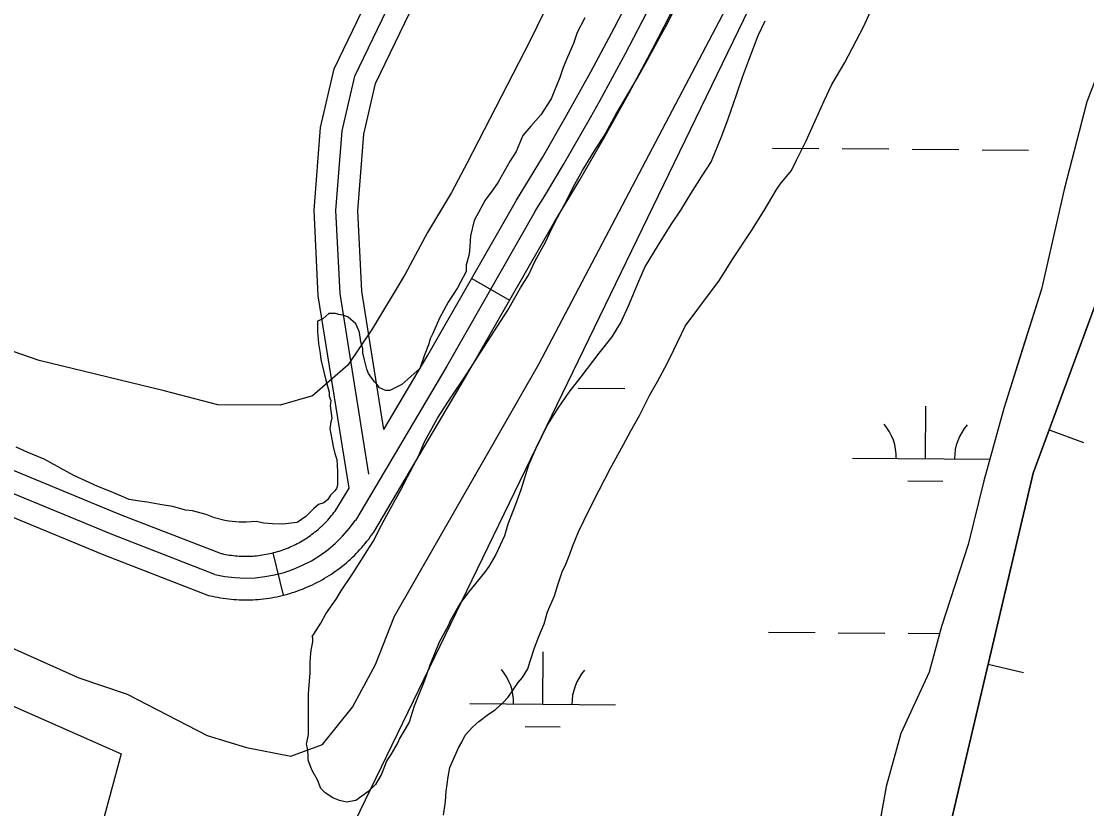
# Model space of a CAD drawing. Extents: x 3271442 to 3309282, y 752266 to 777610.
# Drawn here: x 3287950 to 3288681, y 774528 to 775070 of the extents above; entities that cross this region are included whole.
import ezdxf

# ---------------------------------------------------------------- set-up
doc = ezdxf.new("R2010")
doc.units = 0
for name, color, linetype in [('V-BORW-LINE', 7, 'Continuous'), ('V-LEVE-TOET', 7, 'Continuous'), ('V-ROAD-CNTR', 7, 'Continuous'), ('V-SITE-VEGE', 7, 'Continuous'), ('V-TOPO-SHOR', 7, 'Continuous'), ('V-WETL-SWMP', 7, 'Continuous')]:
    doc.layers.add(name, color=color, linetype=linetype)

msp = doc.modelspace()

# ---------------------------------------------------------------- linework, layer by layer
at = {"layer": 'V-BORW-LINE'}
for p, q in [((3288655.6, 774788.82), (3288679.06, 774780.18)), ((3288613.72, 774627.77), (3288638.05, 774622.04))]:
    msp.add_line(p, q, dxfattribs=at)
for points in [[(3288459.7, 774112.63), (3288521, 774269.88), (3288556.94, 774386.6), (3288644.62, 774759.02), (3288780.61, 775128.12), (3288866.91, 775389.2), (3288952.29, 775626.39), (3289021.46, 775822.38), (3289046.99, 775831.35)], [(3289046.99, 775831.35), (3289021.46, 775822.38), (3288952.29, 775626.39), (3288866.91, 775389.2), (3288780.61, 775128.12), (3288644.62, 774759.02), (3288556.94, 774386.6), (3288521, 774269.88), (3288459.7, 774112.63)]]:
    msp.add_lwpolyline(points, dxfattribs=at)
at = {"layer": 'V-LEVE-TOET'}
for points in [[(3287788.5, 774708.17), (3287989.07, 774618.37), (3288022.41, 774607.12), (3288077.36, 774578.79), (3288104.28, 774570.49), (3288134.71, 774564.52), (3288156.42, 774572.64), (3288177.01, 774598.33), (3288192.94, 774627.56), (3288205.95, 774660.89), (3288305.01, 774833.89), (3288474.93, 775157.16), (3288552.91, 775331.41), (3288712.06, 775749.02), (3288745.25, 775831.26)], [(3288429.97, 775348.27), (3288367.31, 775196.22), (3288298.83, 775055.91), (3288255.75, 774972.31), (3288245.13, 774951.85), (3288228.63, 774924.39), (3288213.29, 774895.74), (3288190.89, 774858.34), (3288173.81, 774833.22), (3288149.71, 774812.22), (3288127.43, 774805.87), (3288084.67, 774806.03), (3288047.81, 774815.54), (3287961.78, 774836.37), (3287896.85, 774858.87)]]:
    msp.add_lwpolyline(points, dxfattribs=at)
at = {"layer": 'V-ROAD-CNTR'}
for p, q in [((3288258.93, 774892.78), (3288284.97, 774877.9)), ((3288122.35, 774704.28), (3288129.55, 774675.16))]:
    msp.add_line(p, q, dxfattribs=at)
for points in [[(3288174.73, 774748.81), (3288153.56, 774880.93), (3288150.66, 774939.72), (3288155.12, 774996.46), (3288164.46, 775036.92), (3288202.97, 775116.87), (3288236.03, 775178.07), (3288268.31, 775250.54), (3288298.55, 775310.92), (3288301.9, 775329.81), (3288297.62, 775343.9), (3288293.47, 775375.43), (3288300.74, 775421.36), (3288349.37, 775564.9), (3288377.75, 775648.86), (3288396.79, 775691.21), (3288444.99, 775838.59)], [(3288188.37, 774758.28), (3288168.5, 774882.49), (3288165.69, 774939.5), (3288169.99, 774994.18), (3288178.7, 775031.91), (3288216.33, 775110.05), (3288249.5, 775171.45), (3288281.87, 775244.12), (3288312.94, 775306.15), (3288317.3, 775330.73), (3288312.33, 775347.08), (3288308.63, 775375.23), (3288315.35, 775417.75), (3288363.58, 775560.09), (3288391.73, 775643.37), (3288410.8, 775685.79), (3288459.25, 775833.93)], [(3288198.62, 774789.15), (3288183.44, 774884.05), (3288180.72, 774939.28), (3288184.85, 774991.89), (3288192.94, 775026.91), (3288229.7, 775103.23), (3288262.97, 775164.82), (3288295.44, 775237.71), (3288327.33, 775301.39), (3288332.7, 775331.65), (3288327.04, 775350.26), (3288323.78, 775375.03), (3288329.97, 775414.15), (3288377.79, 775555.28), (3288405.71, 775637.88), (3288424.8, 775680.37), (3288473.5, 775829.26)], [(3288228.84, 774840.15), (3288289.69, 774946.59), (3288307.48, 774975.9), (3288324.33, 775005.17), (3288340.74, 775034.82), (3288356.89, 775064.8), (3288372.26, 775094.99), (3288387.07, 775125.39), (3288401.64, 775156.12), (3288415.41, 775187.05), (3288428.61, 775218.17), (3288441.42, 775249.75), (3288453.54, 775281.34), (3288461.74, 775303.43), (3288619.21, 775724.21), (3288661.43, 775833.98)], [(3288254.77, 774825.06), (3288315.54, 774931.36), (3288333.3, 774960.63), (3288350.46, 774990.42), (3288367.07, 775020.45), (3288383.47, 775050.88), (3288399.12, 775081.61), (3288414.11, 775112.4), (3288428.9, 775143.6), (3288442.93, 775175.09), (3288456.33, 775206.67), (3288469.33, 775238.74), (3288481.6, 775270.75), (3288489.85, 775292.95), (3288647.26, 775713.57), (3288693.57, 775833.99)], [(3288302.61, 774938.98), (3288241.8, 774832.6), (3288179.02, 774726.63)], [(3287749.09, 774841.66), (3288017.54, 774730.75), (3288086.96, 774703.83), (3288087.32, 774703.75), (3288088.58, 774703.49), (3288089.93, 774703.23), (3288091.25, 774702.99), (3288092.53, 774702.8), (3288093.88, 774702.61), (3288095.22, 774702.44), (3288096.49, 774702.31), (3288097.82, 774702.2), (3288099.16, 774702.11), (3288100.53, 774702.04), (3288101.86, 774701.99), (3288103.15, 774701.97), (3288104.47, 774701.98), (3288105.84, 774702), (3288107.17, 774702.05), (3288108.5, 774702.12), (3288109.81, 774702.21), (3288111.13, 774702.33), (3288112.49, 774702.48), (3288113.8, 774702.64), (3288115.09, 774702.82), (3288116.44, 774703.04), (3288117.73, 774703.27), (3288119.04, 774703.53), (3288120.36, 774703.81), (3288121.66, 774704.11), (3288122.93, 774704.43), (3288124.19, 774704.77), (3288125.52, 774705.15), (3288126.8, 774705.55), (3288128.04, 774705.95), (3288129.28, 774706.38), (3288130.58, 774706.86), (3288131.81, 774707.33), (3288133, 774707.81), (3288134.26, 774708.35), (3288135.5, 774708.9), (3288136.66, 774709.45), (3288137.88, 774710.05), (3288139.06, 774710.65), (3288140.24, 774711.28), (3288141.42, 774711.93), (3288142.54, 774712.58), (3288143.69, 774713.28), (3288144.84, 774714), (3288145.93, 774714.7), (3288147.04, 774715.46), (3288148.14, 774716.23), (3288149.21, 774717.02), (3288150.29, 774717.83), (3288151.3, 774718.62), (3288152.35, 774719.48), (3288153.4, 774720.36), (3288154.38, 774721.2), (3288155.35, 774722.09), (3288156.36, 774723.03), (3288157.3, 774723.94), (3288158.23, 774724.87), (3288159.15, 774725.84), (3288160.09, 774726.85), (3288160.97, 774727.81), (3288161.82, 774728.8), (3288162.69, 774729.84), (3288163.53, 774730.88), (3288164.35, 774731.93), (3288165.14, 774732.99), (3288165.93, 774734.08), (3288166.4, 774734.76), (3288174.73, 774748.81)], [(3288198.62, 774789.15), (3288228.84, 774840.15)], [(3287736.46, 774814.41), (3288006.38, 774702.9), (3288078.1, 774675.09), (3288080.86, 774674.45), (3288082.71, 774674.07), (3288084.49, 774673.73), (3288086.31, 774673.4), (3288088.19, 774673.11), (3288089.98, 774672.87), (3288091.82, 774672.63), (3288093.71, 774672.44), (3288095.55, 774672.29), (3288097.4, 774672.16), (3288099.21, 774672.07), (3288101.06, 774672), (3288102.98, 774671.97), (3288104.83, 774671.98), (3288106.65, 774672.01), (3288108.5, 774672.08), (3288110.36, 774672.18), (3288112.22, 774672.31), (3288114.09, 774672.48), (3288115.89, 774672.67), (3288117.75, 774672.9), (3288119.61, 774673.17), (3288121.41, 774673.46), (3288123.25, 774673.78), (3288125.08, 774674.14), (3288126.88, 774674.52), (3288128.68, 774674.94), (3288130.5, 774675.39), (3288132.32, 774675.89), (3288134.06, 774676.39), (3288135.82, 774676.93), (3288137.61, 774677.51), (3288139.38, 774678.13), (3288141.09, 774678.76), (3288142.83, 774679.42), (3288144.59, 774680.14), (3288146.26, 774680.86), (3288147.94, 774681.6), (3288149.65, 774682.4), (3288151.31, 774683.22), (3288152.97, 774684.07), (3288154.59, 774684.94), (3288156.19, 774685.82), (3288157.85, 774686.78), (3288159.41, 774687.73), (3288160.96, 774688.7), (3288162.56, 774689.74), (3288164.08, 774690.77), (3288165.58, 774691.82), (3288167.08, 774692.92), (3288168.57, 774694.03), (3288170.06, 774695.2), (3288171.48, 774696.36), (3288172.86, 774697.53), (3288174.3, 774698.77), (3288175.68, 774700.03), (3288177.01, 774701.27), (3288178.37, 774702.58), (3288179.69, 774703.91), (3288180.96, 774705.24), (3288182.19, 774706.56), (3288183.46, 774707.96), (3288184.69, 774709.38), (3288185.87, 774710.79), (3288187.03, 774712.23), (3288188.18, 774713.7), (3288189.29, 774715.2), (3288190.37, 774716.68), (3288191.65, 774718.51), (3288254.77, 774825.06)], [(3288082.53, 774689.46), (3288011.96, 774716.82), (3287742.77, 774828.03)]]:
    msp.add_lwpolyline(points, dxfattribs=at)
for centre, radius, start, end in [((3286634.87, 775964.37), 1957.75, 328.41519, 340.10635), ((3288103.72, 774778.3), 91.33, 256.58789, 325.54704)]:
    msp.add_arc(centre, radius, start, end, dxfattribs=at)
at = {"layer": 'V-SITE-VEGE'}
for p, q in [((3288392.85, 775066.93), (3288399.93, 775080.96)), ((3288528.15, 775065.83), (3288532.87, 775076.36)), ((3288336.64, 775071.83), (3288331.32, 775061.89)), ((3288388.13, 775058.75), (3288392.85, 775066.93)), ((3288460.21, 775069.6), (3288455.49, 775059.66)), ((3288331.32, 775061.89), (3288328.95, 775054.29)), ((3288455.49, 775059.66), (3288448.98, 775042.7)), ((3288515.17, 775041.28), (3288528.15, 775065.83)), ((3288328.95, 775054.29), (3288324.82, 775044.93)), ((3288378.1, 775040.04), (3288388.13, 775058.75)), ((3288324.82, 775044.93), (3288321.86, 775037.91)), ((3288321.86, 775037.91), (3288319.49, 775030.9)), ((3288372.79, 775030.69), (3288378.1, 775040.04)), ((3288448.98, 775042.7), (3288444.84, 775031.59)), ((3288506.32, 775026.08), (3288515.17, 775041.28)), ((3288319.49, 775030.9), (3288315.35, 775020.96)), ((3288363.95, 775015.5), (3288372.79, 775030.69)), ((3288444.84, 775031.59), (3288440.69, 775018.72)), ((3288501.01, 775014.98), (3288506.32, 775026.08)), ((3288313.58, 775016.28), (3288306.51, 775005.17)), ((3288315.35, 775020.96), (3288313.58, 775016.28)), ((3288358.06, 775005.56), (3288363.95, 775015.5)), ((3288440.69, 775018.72), (3288434.77, 775002.34)), ((3288488.6, 774987.49), (3288501.01, 775014.98)), ((3288681.37, 775014.22), (3288665.91, 774953.95)), ((3288306.51, 775005.17), (3288299.45, 774997.58)), ((3288349.79, 774990.37), (3288358.06, 775005.56)), ((3288434.77, 775002.34), (3288430.63, 774990.64)), ((3288299.45, 774997.58), (3288294.16, 774991.16)), ((3288294.16, 774991.16), (3288289.43, 774980.05)), ((3288343.91, 774981.6), (3288349.79, 774990.37)), ((3288430.63, 774990.64), (3288423.53, 774973.1)), ((3288482.11, 774974.05), (3288488.6, 774987.49)), ((3288289.43, 774980.05), (3288285.3, 774973.62)), ((3288335.06, 774966.99), (3288343.91, 774981.6)), ((3288285.3, 774973.62), (3288277.05, 774959.01)), ((3288423.53, 774973.1), (3288416.46, 774962.58)), ((3288478.57, 774967.03), (3288482.11, 774974.05)), ((3288329.76, 774957.64), (3288335.06, 774966.99)), ((3288470.92, 774957.69), (3288478.57, 774967.03)), ((3288277.05, 774959.01), (3288273.51, 774953.75)), ((3288322.68, 774943.61), (3288329.76, 774957.64)), ((3288416.46, 774962.58), (3288409.39, 774951.48)), ((3288467.97, 774953.6), (3288470.92, 774957.69)), ((3288273.51, 774953.75), (3288268.21, 774946.75)), ((3288409.39, 774951.48), (3288402.32, 774939.79)), ((3288459.72, 774939.57), (3288467.97, 774953.6)), ((3288665.91, 774953.95), (3288650.42, 774885.48)), ((3288268.21, 774946.75), (3288260.55, 774932.72)), ((3288317.96, 774934.84), (3288322.68, 774943.61)), ((3288313.83, 774926.66), (3288317.96, 774934.84)), ((3288402.32, 774939.79), (3288395.84, 774929.86)), ((3288451.47, 774926.13), (3288459.72, 774939.57)), ((3288260.55, 774932.72), (3288258.16, 774922.18)), ((3288395.84, 774929.86), (3288387, 774915.83)), ((3288258.16, 774922.18), (3288257.54, 774911.64)), ((3288309.69, 774917.89), (3288313.83, 774926.66)), ((3288437.92, 774905.69), (3288451.47, 774926.13)), ((3288302.61, 774905.03), (3288309.69, 774917.89)), ((3288387, 774915.83), (3288378.16, 774901.23)), ((3288256.94, 774908.72), (3288255.16, 774902.28)), ((3288257.54, 774911.64), (3288256.94, 774908.72)), ((3288429.08, 774891.66), (3288437.92, 774905.69)), ((3288255.16, 774902.28), (3288255.14, 774897.59)), ((3288297.89, 774895.09), (3288302.61, 774905.03)), ((3288378.16, 774901.23), (3288373.43, 774890.7)), ((3288255.14, 774897.59), (3288249.24, 774886.48)), ((3288292.58, 774886.32), (3288297.89, 774895.09)), ((3288414.36, 774871.8), (3288429.08, 774891.66)), ((3288249.24, 774886.48), (3288242.76, 774876.55)), ((3288283.74, 774871.13), (3288292.58, 774886.32)), ((3288373.43, 774890.7), (3288366.34, 774873.74)), ((3288650.42, 774885.48), (3288624.34, 774803.57)), ((3288242.76, 774876.55), (3288236.86, 774865.45)), ((3288276.67, 774860.03), (3288283.74, 774871.13)), ((3288366.34, 774873.74), (3288361.61, 774863.22)), ((3288405.53, 774860.12), (3288414.36, 774871.8)), ((3288153.09, 774863.43), (3288153.07, 774856.4)), ((3288156.61, 774865.17), (3288153.09, 774863.43)), ((3288160.73, 774868.67), (3288156.61, 774865.17)), ((3288165.41, 774868.65), (3288160.73, 774868.67)), ((3288167.75, 774868.05), (3288165.41, 774868.65)), ((3288171.27, 774867.45), (3288167.75, 774868.05)), ((3288174.19, 774866.27), (3288171.27, 774867.45)), ((3288179.45, 774861.57), (3288174.19, 774866.27)), ((3288236.86, 774865.45), (3288232.14, 774854.92)), ((3288361.61, 774863.22), (3288355.13, 774852.7)), ((3288153.07, 774856.4), (3288153.62, 774848.19)), ((3288181.19, 774857.46), (3288179.45, 774861.57)), ((3288181.77, 774855.7), (3288181.19, 774857.46)), ((3288182.91, 774849.25), (3288181.77, 774855.7)), ((3288232.14, 774854.92), (3288230.36, 774851.42)), ((3288264.89, 774841.91), (3288276.67, 774860.03)), ((3288397.85, 774843.75), (3288405.53, 774860.12)), ((3288153.62, 774848.19), (3288154.77, 774841.16)), ((3288184.06, 774844.56), (3288182.91, 774849.25)), ((3288229.18, 774847.32), (3288226.22, 774839.71)), ((3288230.36, 774851.42), (3288229.18, 774847.32)), ((3288355.13, 774852.7), (3288346.3, 774841.6)), ((3288154.77, 774841.16), (3288155.34, 774837.06)), ((3288184.06, 774841.63), (3288184.06, 774844.56)), ((3288185.21, 774836.94), (3288184.06, 774841.63)), ((3288226.22, 774839.71), (3288223.26, 774830.94)), ((3288256.05, 774827.89), (3288264.89, 774841.91)), ((3288346.3, 774841.6), (3288333.94, 774825.25)), ((3288393.13, 774834.4), (3288397.85, 774843.75)), ((3288155.34, 774837.06), (3288158.8, 774822.99)), ((3288186.94, 774830.49), (3288185.21, 774836.94)), ((3288386.64, 774822.12), (3288393.13, 774834.4)), ((3288188.1, 774827.56), (3288186.94, 774830.49)), ((3288192.18, 774821.69), (3288188.1, 774827.56)), ((3288223.26, 774830.94), (3288210.92, 774819.86)), ((3288243.09, 774808.61), (3288256.05, 774827.89)), ((3288333.94, 774825.25), (3288325.7, 774814.74)), ((3288158.8, 774822.99), (3288161.11, 774814.78)), ((3288193.93, 774819.92), (3288192.18, 774821.69)), ((3288195.68, 774817.57), (3288193.93, 774819.92)), ((3288210.92, 774819.86), (3288202.7, 774815.79)), ((3288381.34, 774812.77), (3288386.64, 774822.12)), ((3288161.11, 774814.78), (3288161.1, 774811.85)), ((3288161.1, 774811.85), (3288162.26, 774808.92)), ((3288199.77, 774815.8), (3288195.68, 774817.57)), ((3288202.7, 774815.79), (3288199.77, 774815.8)), ((3288325.7, 774814.74), (3288318.04, 774803.64)), ((3288374.25, 774798.74), (3288381.34, 774812.77)), ((3288162.26, 774808.92), (3288161.66, 774805.4)), ((3288161.66, 774805.4), (3288162.8, 774796.61)), ((3288235.43, 774796.92), (3288243.09, 774808.61)), ((3288318.04, 774803.64), (3288310.97, 774792.54)), ((3288624.34, 774803.57), (3288610.68, 774753.84)), ((3288162.8, 774796.61), (3288162.2, 774794.27)), ((3288226.58, 774780.56), (3288235.43, 774796.92)), ((3288368.36, 774788.22), (3288374.25, 774798.74)), ((3288162.2, 774794.27), (3288161.6, 774789.59)), ((3288161.6, 774789.59), (3288162.17, 774786.07)), ((3288310.97, 774792.54), (3288302.71, 774775.58)), ((3288162.17, 774786.07), (3288163.89, 774777.28)), ((3288363.05, 774778.28), (3288368.36, 774788.22)), ((3287953.6, 774773.4), (3287946, 774776.94)), ((3288163.89, 774777.28), (3288165.05, 774772.59)), ((3288222.44, 774770.61), (3288226.58, 774780.56)), ((3288302.71, 774775.58), (3288297.98, 774764.47)), ((3288354.2, 774762.5), (3288363.05, 774778.28)), ((3287965.3, 774768.66), (3287953.6, 774773.4)), ((3287985.76, 774757.46), (3287965.3, 774768.66)), ((3288165.05, 774772.59), (3288166.2, 774768.49)), ((3288166.2, 774768.49), (3288166.76, 774760.28)), ((3288214.77, 774756.59), (3288222.44, 774770.61)), ((3288166.76, 774760.28), (3288166.75, 774757.94)), ((3288297.98, 774764.47), (3288292.64, 774747.5)), ((3288346.53, 774747.3), (3288354.2, 774762.5)), ((3288002.13, 774749.78), (3287985.76, 774757.46)), ((3288166.75, 774757.94), (3288166.72, 774750.91)), ((3288210.05, 774747.23), (3288214.77, 774756.59)), ((3288610.68, 774753.84), (3288599.97, 774709.95)), ((3288009.73, 774746.82), (3288002.13, 774749.78)), ((3288018.5, 774743.28), (3288009.73, 774746.82)), ((3288164.95, 774746.82), (3288162.01, 774743.9)), ((3288166.13, 774748.57), (3288164.95, 774746.82)), ((3288166.72, 774750.91), (3288166.13, 774748.57)), ((3288200.62, 774730.28), (3288210.05, 774747.23)), ((3288292.64, 774747.5), (3288289.09, 774737.56)), ((3288341.81, 774738.53), (3288346.53, 774747.3)), ((3288023.77, 774740.91), (3288018.5, 774743.28)), ((3288030.79, 774739.71), (3288023.77, 774740.91)), ((3288036.06, 774739.11), (3288030.79, 774739.71)), ((3288046.01, 774737.31), (3288036.06, 774739.11)), ((3288053.62, 774736.11), (3288046.01, 774737.31)), ((3288153.79, 774737.49), (3288150.26, 774734.57)), ((3288157.31, 774738.65), (3288153.79, 774737.49)), ((3288160.24, 774740.98), (3288157.31, 774738.65)), ((3288162.01, 774743.9), (3288160.24, 774740.98)), ((3288289.09, 774737.56), (3288283.77, 774724.11)), ((3288335.91, 774726.25), (3288341.81, 774738.53)), ((3288062.4, 774733.73), (3288053.62, 774736.11)), ((3288067.08, 774733.13), (3288062.4, 774733.73)), ((3288076.45, 774730.75), (3288067.08, 774733.13)), ((3288082.29, 774728.39), (3288076.45, 774730.75)), ((3288150.26, 774734.57), (3288144.97, 774729.32)), ((3288197.08, 774723.27), (3288200.62, 774730.28)), ((3288089.31, 774726.6), (3288082.29, 774728.39)), ((3288092.24, 774726.01), (3288089.31, 774726.6)), ((3288099.27, 774725.4), (3288092.24, 774726.01)), ((3288103.95, 774725.38), (3288099.27, 774725.4)), ((3288110.98, 774725.94), (3288103.95, 774725.38)), ((3288116.25, 774724.74), (3288110.98, 774725.94)), ((3288122.11, 774724.14), (3288116.25, 774724.74)), ((3288129.13, 774724.11), (3288122.11, 774724.14)), ((3288139.1, 774725.24), (3288129.13, 774724.11)), ((3288144.97, 774729.32), (3288139.1, 774725.24)), ((3288191.18, 774712.16), (3288197.08, 774723.27)), ((3288283.77, 774724.11), (3288281.39, 774715.92)), ((3288332.36, 774718.65), (3288335.91, 774726.25)), ((3288281.39, 774715.92), (3288275.49, 774703.05)), ((3288328.22, 774708.71), (3288332.36, 774718.65)), ((3288187.05, 774705.73), (3288191.18, 774712.16)), ((3288326.45, 774703.45), (3288328.22, 774708.71)), ((3288599.97, 774709.95), (3288581.59, 774653.79)), ((3288180.57, 774695.21), (3288187.05, 774705.73)), ((3288275.49, 774703.05), (3288270.77, 774694.87)), ((3288323.49, 774696.43), (3288326.45, 774703.45)), ((3288176.44, 774688.79), (3288180.57, 774695.21)), ((3288270.77, 774694.87), (3288267.83, 774690.78)), ((3288321.13, 774691.17), (3288323.49, 774696.43)), ((3288169.37, 774678.27), (3288176.44, 774688.79)), ((3288267.83, 774690.78), (3288256.65, 774677.35)), ((3288318.17, 774682.39), (3288321.13, 774691.17)), ((3288315.79, 774674.79), (3288318.17, 774682.39)), ((3288158.77, 774662.49), (3288165.84, 774672.43)), ((3288165.84, 774672.43), (3288169.37, 774678.27)), ((3288256.65, 774677.35), (3288250.76, 774669.18)), ((3288311.07, 774663.67), (3288315.79, 774674.79)), ((3288250.76, 774669.18), (3288244.27, 774657.48)), ((3288155.23, 774656.07), (3288158.77, 774662.49)), ((3288244.27, 774657.48), (3288243.09, 774654.56)), ((3288308.69, 774655.48), (3288311.07, 774663.67)), ((3288150.52, 774648.47), (3288155.23, 774656.07)), ((3288243.09, 774654.56), (3288236.6, 774642.87)), ((3288305.15, 774646.71), (3288308.69, 774655.48)), ((3288581.59, 774653.79), (3288573.27, 774622.19)), ((3288148.72, 774637.35), (3288149.91, 774643.2)), ((3288149.34, 774646.72), (3288150.52, 774648.47)), ((3288149.93, 774646.13), (3288149.34, 774646.72)), ((3288149.91, 774643.2), (3288149.93, 774646.13)), ((3288236.6, 774642.87), (3288230.1, 774627.08)), ((3288302.19, 774639.11), (3288305.15, 774646.71)), ((3288148.12, 774632.66), (3288148.72, 774637.35)), ((3288299.22, 774629.75), (3288302.19, 774639.11)), ((3288148.07, 774621.54), (3288148.1, 774628.56)), ((3288148.1, 774628.56), (3288148.12, 774632.66)), ((3288297.45, 774624.48), (3288299.22, 774629.75)), ((3288147.47, 774616.27), (3288148.07, 774621.54)), ((3288230.1, 774627.08), (3288226.54, 774616.55)), ((3288293.91, 774618.64), (3288297.45, 774624.48)), ((3288573.27, 774622.19), (3288553.78, 774580.09)), ((3288146.85, 774607.48), (3288147.47, 774616.27)), ((3288226.54, 774616.55), (3288219.45, 774599.01)), ((3288283.9, 774605.2), (3288290.97, 774615.14)), ((3288290.97, 774615.14), (3288293.91, 774618.64)), ((3288146.78, 774588.74), (3288146.85, 774607.48)), ((3288219.45, 774599.01), (3288215.89, 774587.89)), ((3288275.08, 774596.45), (3288280.37, 774601.12)), ((3288280.37, 774601.12), (3288283.9, 774605.2)), ((3288263.92, 774588.29), (3288270.38, 774593.54)), ((3288270.38, 774593.54), (3288275.08, 774596.45)), ((3288146.74, 774579.37), (3288146.76, 774584.06)), ((3288146.76, 774584.06), (3288146.78, 774588.74)), ((3288215.89, 774587.89), (3288209.41, 774576.79)), ((3288254.51, 774578.96), (3288259.81, 774584.79)), ((3288259.81, 774584.79), (3288263.92, 774588.29)), ((3288145.54, 774572.93), (3288146.74, 774579.37)), ((3288209.41, 774576.79), (3288208.22, 774573.86)), ((3288252.16, 774574.28), (3288254.51, 774578.96)), ((3288553.78, 774580.09), (3288543.69, 774543.81)), ((3288146.12, 774570), (3288145.54, 774572.93)), ((3288146.69, 774565.31), (3288146.12, 774570)), ((3288208.22, 774573.86), (3288203.5, 774565.68)), ((3288243.89, 774556.74), (3288249.8, 774570.19)), ((3288249.8, 774570.19), (3288252.16, 774574.28)), ((3288146.68, 774561.8), (3288146.69, 774565.31)), ((3288148.41, 774557.1), (3288146.68, 774561.8)), ((3288200.56, 774561.59), (3288197.01, 774552.23)), ((3288203.5, 774565.68), (3288200.56, 774561.59)), ((3288149.58, 774554.17), (3288148.41, 774557.1)), ((3288242.69, 774550.3), (3288243.89, 774556.74)), ((3288153.07, 774548.3), (3288149.58, 774554.17)), ((3288155.39, 774542.43), (3288153.07, 774548.3)), ((3288197.01, 774552.23), (3288192.88, 774545.22)), ((3288241.48, 774540.35), (3288242.69, 774550.3)), ((3288158.3, 774539.49), (3288155.39, 774542.43)), ((3288187.6, 774539.97), (3288179.37, 774534.14)), ((3288192.88, 774545.22), (3288187.6, 774539.97)), ((3288240.87, 774533.32), (3288241.48, 774540.35)), ((3288543.69, 774543.81), (3288534.71, 774493.47)), ((3288163.56, 774535.96), (3288158.3, 774539.49)), ((3288168.24, 774534.18), (3288163.56, 774535.96)), ((3288172.92, 774533), (3288168.24, 774534.18)), ((3288179.37, 774534.14), (3288172.92, 774533)), ((3288239.66, 774523.96), (3288240.87, 774533.32))]:
    msp.add_line(p, q, dxfattribs=at)
at = {"layer": 'V-TOPO-SHOR'}
msp.add_lwpolyline([(3288711.48, 775077.36), (3288698.52, 775058.08), (3288681.37, 775014.22), (3288665.91, 774953.95), (3288650.42, 774885.48), (3288637.38, 774844.52), (3288624.34, 774803.57), (3288610.68, 774753.84), (3288599.97, 774709.95), (3288581.59, 774653.79), (3288573.27, 774622.19), (3288553.78, 774580.09), (3288543.69, 774543.81), (3288534.71, 774493.47), (3288521.1, 774455.45), (3288504.55, 774417.44), (3288500.31, 774379.39), (3288497.83, 774343.67), (3288477.84, 774325), (3288464.9, 774310.99), (3288453.64, 774275.31), (3288444.66, 774225.55)], dxfattribs=at)
at = {"layer": 'V-WETL-SWMP'}
for p, q in [((3288150.74, 774462.01), (3288463.11, 775106.26)), ((3288681.37, 775014.22), (3288665.91, 774953.95)), ((3288465.49, 774982.47), (3288497.49, 774982.21)), ((3288513.49, 774982.08), (3288545.48, 774981.82)), ((3288561.48, 774981.68), (3288593.48, 774981.42)), ((3288609.48, 774981.29), (3288641.48, 774981.02)), ((3288665.91, 774953.95), (3288650.42, 774885.47)), ((3288650.42, 774885.47), (3288624.34, 774803.57)), ((3288332.12, 774817.39), (3288364.12, 774817.13)), ((3288570.58, 774769), (3288570.87, 774805)), ((3288624.34, 774803.57), (3288610.67, 774753.84)), ((3288520.58, 774769.41), (3288614.74, 774768.63)), ((3288558.45, 774753.67), (3288582.45, 774753.47)), ((3288610.67, 774753.84), (3288599.96, 774709.95)), ((3288599.96, 774709.95), (3288581.59, 774653.79)), ((3287781.56, 774670.45), (3288018.21, 774566.23)), ((3288462.75, 774649.81), (3288494.75, 774649.55)), ((3288510.75, 774649.41), (3288542.74, 774649.15)), ((3288581.59, 774653.79), (3288573.27, 774622.19)), ((3288558.74, 774649.02), (3288580.29, 774648.84)), ((3288307.74, 774600.34), (3288308.04, 774636.34)), ((3288573.27, 774622.19), (3288553.78, 774580.09)), ((3288257.74, 774600.76), (3288357.74, 774599.93)), ((3288295.62, 774585.01), (3288319.61, 774584.81)), ((3288553.78, 774580.09), (3288543.69, 774543.81)), ((3288018.21, 774566.23), (3287989.82, 774462.01)), ((3288543.69, 774543.81), (3288534.71, 774493.47))]:
    msp.add_line(p, q, dxfattribs=at)
for centre, start, end in [((3288515.34, 774769.93), 358.75626, 40.29991), ((3288625.82, 774769.02), 138.75625, 180.29991), ((3288252.51, 774601.27), 358.75626, 40.29991), ((3288362.99, 774600.36), 138.75625, 180.29991)]:
    msp.add_arc(centre, 35.25, start, end, dxfattribs=at)

doc.saveas('drawing.dxf')
